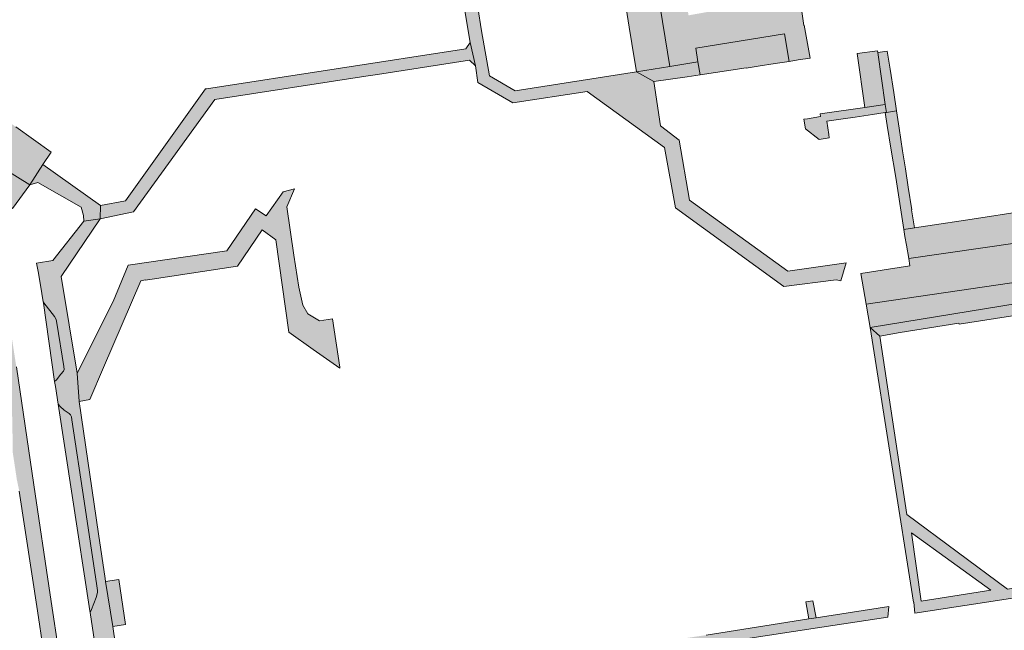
# Model space of a CAD drawing. Extents: x 97094 to 109644, y 463509 to 471969.
# Tile 281 of 362: x 103970 to 104149, y 469246 to 469357. Entities that reach past the tile are written whole.
import ezdxf

# ---------------------------------------------------------------- set-up
doc = ezdxf.new("R2010")
doc.units = 0
doc.layers.add('109 Onkruidbestrijding elementen', color=6, linetype='Continuous', lineweight=20, true_color=0xff00ff)

msp = doc.modelspace()

# ---------------------------------------------------------------- hatches: boundary and pattern name
at = {"layer": '109 Onkruidbestrijding elementen', "true_color": 0xff00ff}
for points in [[(104103.93, 469387.75), (104104.14, 469387.78), (104105.61, 469378.33), (104105.82, 469376.98), (104105.65, 469376.97), (104106.95, 469368.82), (104107.32, 469366.35), (104108.42, 469366.55), (104108.59, 469365.61), (104109.4, 469361.12), (104091.54, 469357.9), (104090.65, 469362.82), (104085.92, 469362.09), (104085.93, 469362.04), (104088.15, 469348.61), (104093.25, 469349.45), (104092.85, 469351.93), (104109.04, 469354.56), (104109.86, 469349.51), (104111.52, 469349.77), (104113.69, 469350.1), (104112.63, 469356.09), (104112.53, 469356.07), (104111.84, 469361.14), (104110.36, 469370.6), (104108.88, 469380.05), (104108.5, 469382.5), (104109.07, 469382.59), (104108.86, 469384.04), (104108.16, 469388.62), (104107.85, 469390.82), (104103.51, 469390.31), (104103.86, 469388.13), (104103.93, 469387.75)], [(104082.06, 469347.6), (104059.92, 469344.14), (104055.23, 469346.89), (104053.81, 469355.11), (104051.77, 469367.91), (104063.34, 469383.65), (104061.65, 469385.78), (104049.14, 469368.63), (104051.73, 469352.95), (104052.68, 469348.69), (104053.14, 469345.69), (104059.5, 469341.96), (104073.06, 469344.04), (104087.13, 469333.83), (104089.16, 469322.83), (104108.93, 469308.53), (104118.47, 469309.74), (104119.28, 469309.53), (104120.29, 469312.84), (104109.62, 469311.3), (104091.71, 469324.25), (104089.82, 469335.17), (104086.41, 469337.8), (104085.19, 469345.85), (104082.06, 469347.6), (104082.06, 469347.6)], [(104085.93, 469362.04), (104085.92, 469362.09), (104079.89, 469361.09), (104080.36, 469358.08), (104080.72, 469355.77), (104081.19, 469352.77), (104082.06, 469347.6), (104088.15, 469348.61), (104085.93, 469362.04)], [(103954.26, 469325.92), (103953.81, 469326.46), (103952.63, 469327.74), (103951.88, 469329.5), (103951.6, 469331.29), (103951.94, 469333.48), (103952.89, 469335.46), (103953.88, 469336.52), (103955.2, 469336.97), (103956.44, 469337.04), (103957.57, 469336.42), (103957.93, 469336.24), (103962.93, 469332.34), (103971.45, 469327.02), (103973.87, 469330.75), (103975.38, 469333), (103968.9, 469337.6), (103965.66, 469339.9), (103964.76, 469338.73), (103960.75, 469341.55), (103960.1, 469346.87), (103960.02, 469347.35), (103959.36, 469351.5), (103952.7, 469356.32), (103951.09, 469354.07), (103952.61, 469353), (103952.57, 469352.94), (103953.94, 469351.8), (103954.18, 469349.74), (103953.95, 469347.93), (103948.61, 469340.31), (103947.28, 469335.84), (103945.93, 469331.52), (103944.13, 469329.45), (103935.11, 469330.92), (103933.15, 469332.18), (103929.55, 469334.77), (103929.37, 469334.9), (103928.78, 469334.12), (103926.12, 469334.45), (103917.68, 469335.52), (103917.54, 469334.12), (103917.68, 469334.15), (103918.14, 469334.14), (103928.53, 469333.02), (103929, 469332.89), (103929.32, 469332.58), (103929.68, 469332.01), (103931.03, 469330.5), (103931.35, 469330.16), (103931.64, 469330.03), (103938.44, 469328.89), (103947.9, 469327.06), (103954.1, 469325.95), (103954.26, 469325.92)], [(104093.25, 469349.45), (104093.63, 469347.08), (104102.03, 469348.37), (104102.04, 469348.29), (104104.21, 469348.63), (104107.3, 469349.12), (104109.86, 469349.51), (104109.04, 469354.56), (104092.85, 469351.93), (104093.25, 469349.45)], [(104003.68, 469344.54), (104003.5, 469344.51), (103988.9, 469324.12), (103984.35, 469323.29), (103984.26, 469320.87), (103990.34, 469322.1), (104005.21, 469342.57), (104032.74, 469346.83), (104034.86, 469347.15), (104051.58, 469349.73), (104052.68, 469348.69), (104051.73, 469352.95), (104050.97, 469351.83), (104003.68, 469344.54)], [(104127.38, 469341.67), (104126.02, 469351.12), (104125.98, 469351.46), (104122.24, 469350.93), (104123.65, 469341.14), (104127.38, 469341.67)], [(104128.93, 469343.86), (104128.28, 469348.07), (104128.28, 469348.07), (104127.76, 469351.39), (104126.02, 469351.12), (104127.38, 469341.67), (104127.59, 469340.22), (104129.45, 469340.5), (104128.93, 469343.86)], [(104082.06, 469347.6), (104082.06, 469347.6), (104082.06, 469347.6), (104085.19, 469345.85), (104091.27, 469346.71), (104093.63, 469347.08), (104093.25, 469349.45), (104088.15, 469348.61), (104082.06, 469347.6)], [(104115.5, 469339.95), (104115.58, 469339.45), (104113.19, 469339.08), (104112.56, 469338.98), (104112.87, 469337.22), (104115.35, 469335.29), (104117.19, 469335.58), (104117.09, 469336.21), (104116.71, 469338.6), (104119.69, 469339.07), (104121.9, 469339.33), (104121.9, 469339.34), (104125.05, 469339.82), (104127.38, 469340.18), (104127.59, 469340.22), (104127.38, 469341.67), (104123.65, 469341.14), (104115.5, 469339.95)], [(104129.45, 469340.5), (104127.59, 469340.22), (104127.38, 469340.18), (104127.74, 469337.87), (104128.39, 469333.71), (104129.3, 469328.4), (104130.77, 469318.92), (104132.71, 469319.2), (104132.2, 469322.51), (104132.22, 469322.51), (104131.54, 469326.61), (104131.05, 469329.92), (104130.55, 469333.23), (104129.93, 469337.34), (104129.45, 469340.5)], [(103971.45, 469327.02), (103962.93, 469332.34), (103960.51, 469328.15), (103968.29, 469322.75), (103971.45, 469327.02)], [(103981.3, 469320.39), (103984.26, 469320.87), (103984.35, 469323.29), (103973.87, 469330.75), (103971.45, 469327.02), (103972.92, 469327.45), (103980.83, 469322.99), (103981.24, 469321.47), (103981.3, 469320.39)], [(103993.74, 469309.86), (104009.31, 469312.23), (104013.83, 469318.82), (104016.3, 469317.03), (104018.7, 469300.2), (104023.14, 469297.07), (104027.97, 469293.67), (104027.95, 469293.83), (104026.62, 469302.64), (104024.25, 469302.27), (104022.14, 469303.55), (104021.2, 469305.14), (104020.48, 469308.38), (104019.6, 469314.24), (104018.3, 469323.03), (104019.72, 469326.28), (104017.67, 469325.77), (104014.52, 469321.41), (104012.6, 469322.67), (104007.36, 469315), (103989.38, 469312.41), (103986.67, 469305.79), (103980.11, 469292.71), (103980.44, 469287.59), (103982.39, 469287.95), (103984.9, 469293.77), (103991.68, 469309.55), (103992.49, 469309.76), (103992.5, 469309.67), (103993.74, 469309.86)], [(104155.04, 469322.55), (104152.65, 469322.24), (104143.21, 469320.8), (104135.15, 469319.58), (104132.71, 469319.2), (104130.77, 469318.92), (104130.97, 469317.65), (104131.24, 469316.07), (104131.66, 469313.59), (104151.47, 469316.49), (104152.5, 469309.46), (104123.91, 469305.28), (104124.65, 469301.08), (104151.82, 469305.48), (104152.18, 469303.43), (104153.76, 469303.62), (104153.02, 469307.68), (104156.2, 469308.28), (104157.28, 469308.45), (104156.79, 469311.54), (104156.51, 469313.25), (104155.24, 469321.31), (104155.04, 469322.55)], [(103981.3, 469320.39), (103975.67, 469313.23), (103972.71, 469312.78), (103973.06, 469310.93), (103973.65, 469307.24), (103973.9, 469305.72), (103974.19, 469305.31), (103975.14, 469304.15), (103975.94, 469303.03), (103976.3, 469302.49), (103976.42, 469301.85), (103977.65, 469293.95), (103977.73, 469293.42), (103977.62, 469293.07), (103977.15, 469292.57), (103976.33, 469291.5), (103975.99, 469291.19), (103976.12, 469290.29), (103976.62, 469287.08), (103977, 469286.68), (103977.72, 469286), (103978.62, 469285.42), (103978.9, 469285.14), (103979.05, 469284.78), (103979.13, 469284.25), (103981.38, 469269.41), (103983.67, 469254.03), (103983.81, 469253.18), (103983.8, 469252.77), (103983.54, 469251.91), (103982.71, 469249.71), (103982.55, 469249.24), (103982.44, 469249.13), (103985.11, 469231.64), (103985.43, 469229.99), (103985.73, 469229), (103986.33, 469228.37), (103987.19, 469227.57), (103988.13, 469227.24), (103988.84, 469227.23), (103988.44, 469229.78), (103989.42, 469229.73), (103987.47, 469240.52), (103987.09, 469243.26), (103986.57, 469246.62), (103985.28, 469254.78), (103985.19, 469255.32), (103983.99, 469263.47), (103980.44, 469287.59), (103980.11, 469292.71), (103977.2, 469310.36), (103984.26, 469320.87), (103981.3, 469320.39)], [(104122.93, 469310.86), (104123.91, 469305.28), (104152.5, 469309.46), (104151.47, 469316.49), (104131.66, 469313.59), (104131.88, 469312.29), (104122.93, 469310.86)], [(103975.99, 469291.19), (103976.33, 469291.5), (103977.15, 469292.57), (103977.62, 469293.07), (103977.73, 469293.42), (103977.65, 469293.95), (103976.42, 469301.85), (103976.3, 469302.49), (103975.94, 469303.03), (103975.14, 469304.15), (103974.19, 469305.31), (103973.9, 469305.72), (103973.94, 469305.47), (103975.99, 469291.19)], [(104124.65, 469301.08), (104126.38, 469299.47), (104130.11, 469300.12), (104130.11, 469300.13), (104140.82, 469301.83), (104140.84, 469301.67), (104152.18, 469303.43), (104151.82, 469305.48), (104124.65, 469301.08)], [(103976.62, 469287.08), (103979.19, 469270.46), (103982.39, 469249.46), (103982.44, 469249.13), (103982.55, 469249.24), (103982.71, 469249.71), (103983.54, 469251.91), (103983.8, 469252.77), (103983.81, 469253.18), (103983.67, 469254.03), (103981.38, 469269.41), (103979.13, 469284.25), (103979.05, 469284.78), (103978.9, 469285.14), (103978.62, 469285.42), (103977.72, 469286), (103977, 469286.68), (103976.62, 469287.08)], [(103986.57, 469246.62), (103988.9, 469246.96), (103987.72, 469255.13), (103985.28, 469254.78), (103986.57, 469246.62)], [(104128.04, 469250.27), (104114.77, 469248.18), (104113.48, 469247.97), (104094.76, 469245.03), (104070.56, 469241.49), (104068.48, 469241.04), (104044.1, 469237.39), (104043.55, 469237.31), (104040.84, 469236.91), (104005.58, 469231.73), (103989.42, 469229.73), (103988.44, 469229.78), (103988.84, 469227.23), (103990.4, 469227.21), (104008.04, 469229.81), (104030.03, 469233.25), (104030.31, 469233.3), (104036.59, 469234.22), (104036.79, 469234.22), (104036.98, 469234.23), (104037.18, 469234.22), (104037.38, 469234.22), (104037.57, 469234.21), (104037.77, 469234.2), (104037.97, 469234.18), (104038.16, 469234.16), (104038.36, 469234.14), (104038.55, 469234.11), (104038.75, 469234.08), (104038.94, 469234.05), (104039.14, 469234.01), (104039.33, 469233.97), (104039.52, 469233.93), (104039.71, 469233.88), (104039.85, 469233.84), (104039.99, 469233.8), (104040.13, 469233.76), (104040.27, 469233.73), (104040.41, 469233.69), (104040.55, 469233.66), (104040.69, 469233.64), (104040.83, 469233.61), (104040.97, 469233.59), (104041.12, 469233.57), (104041.26, 469233.55), (104041.4, 469233.54), (104041.55, 469233.52), (104041.69, 469233.51), (104041.83, 469233.51), (104041.98, 469233.5), (104042.12, 469233.5), (104042.26, 469233.5), (104042.41, 469233.5), (104042.55, 469233.51), (104042.69, 469233.52), (104042.84, 469233.53), (104044.38, 469233.66), (104067.14, 469237.19), (104067.32, 469237.23), (104067.51, 469237.27), (104067.69, 469237.32), (104067.87, 469237.37), (104068.05, 469237.43), (104068.24, 469237.48), (104068.42, 469237.54), (104068.59, 469237.61), (104068.77, 469237.67), (104068.95, 469237.74), (104069.12, 469237.82), (104069.3, 469237.89), (104069.47, 469237.97), (104069.64, 469238.05), (104069.81, 469238.14), (104069.98, 469238.23), (104070.15, 469238.32), (104070.31, 469238.41), (104070.47, 469238.51), (104070.64, 469238.61), (104070.8, 469238.71), (104070.95, 469238.82), (104073.09, 469239.86), (104073.58, 469240.02), (104073.85, 469240.1), (104081.28, 469241.21), (104115.84, 469246.5), (104127.85, 469248.31), (104128.04, 469250.27)], [(104114.77, 469248.18), (104114.17, 469251.29), (104112.9, 469251.1), (104113.48, 469247.97), (104114.77, 469248.18)]]:
    msp.add_hatch(color=6, dxfattribs=at).paths.add_polyline_path(points)
h = msp.add_hatch(color=6, dxfattribs=at)
h.paths.add_polyline_path([(103937.98, 469319.88), (103943.6, 469318.91), (103955.58, 469316.78), (103958.25, 469316.08), (103959.6, 469315.47), (103959.69, 469315.43), (103960.78, 469314.73), (103961.1, 469314.47), (103961.88, 469313.82), (103962.99, 469312.57), (103963.84, 469311.43), (103964.38, 469310.36), (103964.88, 469308.7), (103965.59, 469304.81), (103967.08, 469293.74), (103967.59, 469289.84), (103968.27, 469284.65), (103968.36, 469278.28), (103969.1, 469273.37), (103969.55, 469271.22), (103972.85, 469249.45), (103975.96, 469228.68), (103978.7, 469229.06), (103975.16, 469252.39), (103972.2, 469272.4), (103969.01, 469293.86), (103966.8, 469308.17), (103966.49, 469309.58), (103966.03, 469311.01), (103965.46, 469312.05), (103964.72, 469313.15), (103963.72, 469314.38), (103962.55, 469315.72), (103961.34, 469316.65), (103959.9, 469317.38), (103958.85, 469317.79), (103954.49, 469318.73), (103940.61, 469321.29), (103932.85, 469322.73), (103928.18, 469323.44), (103909.99, 469325.49), (103907.2, 469325.78), (103907.1, 469323.85), (103907.25, 469322.48), (103907.32, 469320.79), (103907.99, 469317.64), (103927.36, 469320.21), (103931.88, 469320.95), (103935.65, 469320.15), (103937.98, 469319.88)])
h.paths.add_polyline_path([(103926.9, 469321.92), (103926.97, 469321.49), (103920.57, 469320.65), (103909.48, 469319.19), (103908.68, 469323.6), (103913.35, 469323.15), (103926.9, 469321.92)])
h = msp.add_hatch(color=6, dxfattribs=at)
h.paths.add_polyline_path([(104193.77, 469259.22), (104193.3, 469261.17), (104192.82, 469260.94), (104190.39, 469260.19), (104185.41, 469259.1), (104177.32, 469257.67), (104163.14, 469255.55), (104149.68, 469253.4), (104131.35, 469267.02), (104126.38, 469299.47), (104124.65, 469301.08), (104132.53, 469251.01), (104132.58, 469251.01), (104132.78, 469249.02), (104151.03, 469251.81), (104177.93, 469255.84), (104188.13, 469257.63), (104191.29, 469258.4), (104193.77, 469259.22)])
h.paths.add_polyline_path([(104132.18, 469263.64), (104146.64, 469253.19), (104133.93, 469251.21), (104132.18, 469263.64)])

# ---------------------------------------------------------------- linework, layer by layer
at = {"layer": '109 Onkruidbestrijding elementen', "color": 3, "true_color": 0x00ff00}
for points in [[(104049.14, 469368.63), (104051.73, 469352.95), (104052.68, 469348.69), (104053.14, 469345.69), (104059.5, 469341.96), (104073.06, 469344.04), (104087.13, 469333.83), (104089.16, 469322.83), (104108.93, 469308.53), (104118.47, 469309.74), (104119.28, 469309.53), (104120.29, 469312.84), (104109.62, 469311.3), (104091.71, 469324.25), (104089.82, 469335.17), (104086.41, 469337.8), (104085.19, 469345.85), (104082.06, 469347.6), (104082.06, 469347.6), (104082.06, 469347.6), (104059.92, 469344.14), (104055.23, 469346.89), (104053.81, 469355.11), (104051.77, 469367.91)], [(104085.93, 469362.04), (104088.15, 469348.61), (104093.25, 469349.45), (104092.85, 469351.93), (104109.04, 469354.56), (104109.86, 469349.51), (104111.52, 469349.77), (104113.69, 469350.1), (104112.63, 469356.09), (104112.53, 469356.07), (104111.84, 469361.14)], [(103962.93, 469332.34), (103971.45, 469327.02), (103973.87, 469330.75), (103975.38, 469333), (103968.9, 469337.6)], [(103987.09, 469243.26), (103986.57, 469246.62), (103985.28, 469254.78), (103985.19, 469255.32), (103983.99, 469263.47), (103980.44, 469287.59), (103980.11, 469292.71), (103977.2, 469310.36), (103984.26, 469320.87), (103981.3, 469320.39), (103981.3, 469320.39), (103975.67, 469313.23), (103972.71, 469312.78), (103973.06, 469310.93), (103973.65, 469307.24), (103973.9, 469305.72), (103974.19, 469305.31), (103975.14, 469304.15), (103975.94, 469303.03), (103976.3, 469302.49), (103976.42, 469301.85), (103977.65, 469293.95), (103977.73, 469293.42), (103977.62, 469293.07), (103977.15, 469292.57), (103976.33, 469291.5), (103975.99, 469291.19), (103976.12, 469290.29), (103976.62, 469287.08), (103977, 469286.68), (103977.72, 469286), (103978.62, 469285.42), (103978.9, 469285.14), (103979.05, 469284.78), (103979.13, 469284.25), (103981.38, 469269.41), (103983.67, 469254.03), (103983.81, 469253.18), (103983.8, 469252.77), (103983.54, 469251.91), (103982.71, 469249.71), (103982.55, 469249.24), (103982.44, 469249.13), (103985.11, 469231.64)], [(103969.55, 469271.22), (103972.85, 469249.45), (103975.96, 469228.68), (103978.7, 469229.06), (103975.16, 469252.39), (103972.2, 469272.4), (103969.01, 469293.86)], [(104081.28, 469241.21), (104115.84, 469246.5), (104127.85, 469248.31), (104128.04, 469250.27), (104128.04, 469250.27), (104114.77, 469248.18), (104113.48, 469247.97), (104094.76, 469245.03)]]:
    msp.add_lwpolyline(points, dxfattribs=at)
for points in [[(104085.93, 469362.04), (104085.92, 469362.09), (104079.89, 469361.09), (104080.36, 469358.08), (104080.72, 469355.77), (104081.19, 469352.77), (104082.06, 469347.6), (104088.15, 469348.61), (104085.93, 469362.04)], [(104093.25, 469349.45), (104093.63, 469347.08), (104102.03, 469348.37), (104102.04, 469348.29), (104104.21, 469348.63), (104107.3, 469349.12), (104109.86, 469349.51), (104109.04, 469354.56), (104092.85, 469351.93), (104093.25, 469349.45)], [(104003.68, 469344.54), (104003.5, 469344.51), (103988.9, 469324.12), (103984.35, 469323.29), (103984.26, 469320.87), (103990.34, 469322.1), (104005.21, 469342.57), (104032.74, 469346.83), (104034.86, 469347.15), (104051.58, 469349.73), (104052.68, 469348.69), (104051.73, 469352.95), (104050.97, 469351.83), (104003.68, 469344.54)], [(104127.38, 469341.67), (104126.02, 469351.12), (104125.98, 469351.46), (104122.24, 469350.93), (104123.65, 469341.14), (104127.38, 469341.67)], [(104128.93, 469343.86), (104128.28, 469348.07), (104128.28, 469348.07), (104127.76, 469351.39), (104126.02, 469351.12), (104127.38, 469341.67), (104127.59, 469340.22), (104129.45, 469340.5), (104128.93, 469343.86)], [(104082.06, 469347.6), (104082.06, 469347.6), (104082.06, 469347.6), (104085.19, 469345.85), (104091.27, 469346.71), (104093.63, 469347.08), (104093.25, 469349.45), (104088.15, 469348.61), (104082.06, 469347.6)], [(104115.5, 469339.95), (104115.58, 469339.45), (104113.19, 469339.08), (104112.56, 469338.98), (104112.87, 469337.22), (104115.35, 469335.29), (104117.19, 469335.58), (104117.09, 469336.21), (104116.71, 469338.6), (104119.69, 469339.07), (104121.9, 469339.33), (104121.9, 469339.34), (104125.05, 469339.82), (104127.38, 469340.18), (104127.59, 469340.22), (104127.38, 469341.67), (104123.65, 469341.14), (104115.5, 469339.95)], [(104129.45, 469340.5), (104127.59, 469340.22), (104127.38, 469340.18), (104127.74, 469337.87), (104128.39, 469333.71), (104129.3, 469328.4), (104130.77, 469318.92), (104132.71, 469319.2), (104132.2, 469322.51), (104132.22, 469322.51), (104131.54, 469326.61), (104131.05, 469329.92), (104130.55, 469333.23), (104129.93, 469337.34), (104129.45, 469340.5)], [(103971.45, 469327.02), (103962.93, 469332.34), (103960.51, 469328.15), (103968.29, 469322.75), (103971.45, 469327.02)], [(103981.3, 469320.39), (103984.26, 469320.87), (103984.35, 469323.29), (103973.87, 469330.75), (103971.45, 469327.02), (103972.92, 469327.45), (103980.83, 469322.99), (103981.24, 469321.47), (103981.3, 469320.39)], [(103993.74, 469309.86), (104009.31, 469312.23), (104013.83, 469318.82), (104016.3, 469317.03), (104018.7, 469300.2), (104023.14, 469297.07), (104027.97, 469293.67), (104027.95, 469293.83), (104026.62, 469302.64), (104024.25, 469302.27), (104022.14, 469303.55), (104021.2, 469305.14), (104020.48, 469308.38), (104019.6, 469314.24), (104018.3, 469323.03), (104019.72, 469326.28), (104017.67, 469325.77), (104014.52, 469321.41), (104012.6, 469322.67), (104007.36, 469315), (103989.38, 469312.41), (103986.67, 469305.79), (103980.11, 469292.71), (103980.44, 469287.59), (103982.39, 469287.95), (103984.9, 469293.77), (103991.68, 469309.55), (103992.49, 469309.76), (103992.5, 469309.67), (103993.74, 469309.86)], [(104155.04, 469322.55), (104152.65, 469322.24), (104143.21, 469320.8), (104135.15, 469319.58), (104132.71, 469319.2), (104130.77, 469318.92), (104130.97, 469317.65), (104131.24, 469316.07), (104131.66, 469313.59), (104151.47, 469316.49), (104152.5, 469309.46), (104123.91, 469305.28), (104124.65, 469301.08), (104151.82, 469305.48), (104152.18, 469303.43), (104153.76, 469303.62), (104153.02, 469307.68), (104156.2, 469308.28), (104157.28, 469308.45), (104156.79, 469311.54), (104156.51, 469313.25), (104155.24, 469321.31), (104155.04, 469322.55)], [(104122.93, 469310.86), (104123.91, 469305.28), (104152.5, 469309.46), (104151.47, 469316.49), (104131.66, 469313.59), (104131.88, 469312.29), (104122.93, 469310.86)], [(103975.99, 469291.19), (103976.33, 469291.5), (103977.15, 469292.57), (103977.62, 469293.07), (103977.73, 469293.42), (103977.65, 469293.95), (103976.42, 469301.85), (103976.3, 469302.49), (103975.94, 469303.03), (103975.14, 469304.15), (103974.19, 469305.31), (103973.9, 469305.72), (103973.94, 469305.47), (103975.99, 469291.19)], [(104124.65, 469301.08), (104126.38, 469299.47), (104130.11, 469300.12), (104130.11, 469300.13), (104140.82, 469301.83), (104140.84, 469301.67), (104152.18, 469303.43), (104151.82, 469305.48), (104124.65, 469301.08)], [(104193.77, 469259.22), (104193.3, 469261.17), (104192.82, 469260.94), (104190.39, 469260.19), (104185.41, 469259.1), (104177.32, 469257.67), (104163.14, 469255.55), (104149.68, 469253.4), (104131.35, 469267.02), (104126.38, 469299.47), (104124.65, 469301.08), (104132.53, 469251.01), (104132.58, 469251.01), (104132.78, 469249.02), (104151.03, 469251.81), (104177.93, 469255.84), (104188.13, 469257.63), (104191.29, 469258.4), (104193.77, 469259.22)], [(103976.62, 469287.08), (103979.19, 469270.46), (103982.39, 469249.46), (103982.44, 469249.13), (103982.55, 469249.24), (103982.71, 469249.71), (103983.54, 469251.91), (103983.8, 469252.77), (103983.81, 469253.18), (103983.67, 469254.03), (103981.38, 469269.41), (103979.13, 469284.25), (103979.05, 469284.78), (103978.9, 469285.14), (103978.62, 469285.42), (103977.72, 469286), (103977, 469286.68), (103976.62, 469287.08)], [(104132.18, 469263.64), (104146.64, 469253.19), (104133.93, 469251.21), (104132.18, 469263.64)], [(103986.57, 469246.62), (103988.9, 469246.96), (103987.72, 469255.13), (103985.28, 469254.78), (103986.57, 469246.62)], [(104114.77, 469248.18), (104114.17, 469251.29), (104112.9, 469251.1), (104113.48, 469247.97), (104114.77, 469248.18)]]:
    msp.add_lwpolyline(points, close=True, dxfattribs=at)

doc.saveas('drawing.dxf')
